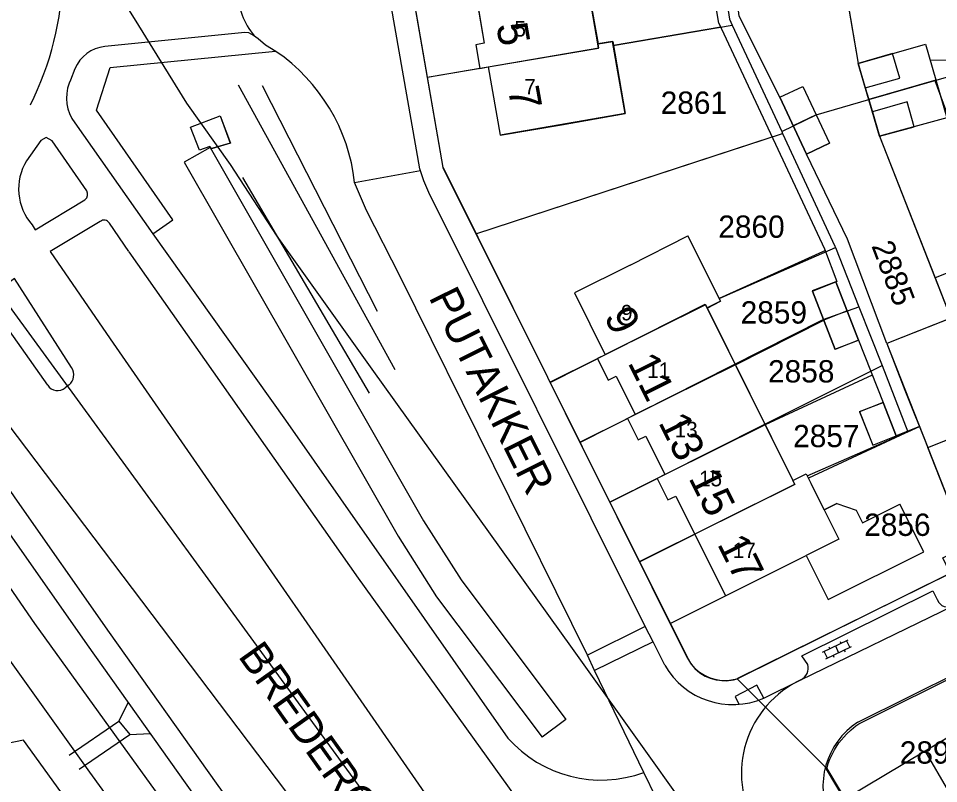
# Model space of a CAD drawing. Extents: x 148816 to 151297, y 399515 to 402500.
# Drawn here: x 150658.2 to 150732.4, y 400797.6 to 400859.3 of the extents above; entities that cross this region are included whole.
import ezdxf

# ---------------------------------------------------------------- set-up
doc = ezdxf.new("R2010")
doc.units = 0
for name, color, linetype in [('B01 Hoofdgebouw  [D] Norm', 7, 'Continuous'), ('B01 Hoofdgebouw  [T] Norm', 7, 'Continuous'), ('B01 hoofgebouw', 7, 'Continuous'), ('B02 Bijgebouw  [D] Norm', 7, 'Continuous'), ('B03 Overig opstal  [D] Norm', 7, 'Continuous'), ('B07 Tussenmuur  [D] Norm', 7, 'Continuous'), ('B07 Tussenmuur  [T] Norm', 7, 'Continuous'), ('G01 perceelsgrens', 7, 'Continuous'), ('G02 sectiegrens', 7, 'Continuous'), ('Q05 Bomenrij  [D] Gem', 7, 'Continuous'), ('Q21 Lichtmast  Gem', 7, 'Continuous'), ('S02 Open verharding  Norm', 7, 'Continuous'), ('T04 Haag heg  [D] Gem', 7, 'Continuous'), ('T09 Insteek water  [T] Norm', 7, 'Continuous'), ('V00 Kant verharding algemeen  [T] Norm', 7, 'Continuous'), ('V00 Kant verharding algemeen secundair  [T] Gem', 7, 'Continuous'), ('Z01 perceelnummer', 7, 'Continuous'), ('Z02 huisnummer', 7, 'Continuous'), ('Z02 Huisnummer  [Tekst] Norm', 7, 'Continuous'), ('Z06 straatnaam', 7, 'Continuous')]:
    doc.layers.add(name, color=color, linetype=linetype)

msp = doc.modelspace()

# ---------------------------------------------------------------- linework, layer by layer
at = {"layer": 'B01 Hoofdgebouw  [D] Norm'}
for p, q in [((150703.219, 400867.222), (150704.963, 400857.24)), ((150704.963, 400857.24), (150706.145, 400857.444)), ((150706.145, 400857.444), (150707.15, 400851.63)), ((150726.52, 400853.7), (150725.94, 400855.67)), ((150719.61, 400852.94), (150721.47, 400853.81)), ((150721.47, 400853.81), (150723.63, 400849.23)), ((150719.61, 400852.94), (150721.77, 400848.36)), ((150721.77, 400848.36), (150723.63, 400849.23)), ((150714.846, 400836.493), (150712.21, 400841.76)), ((150713.764, 400835.951), (150714.846, 400836.493)), ((150713.764, 400835.951), (150713.634, 400836.212)), ((150713.764, 400835.951), (150720.665, 400822.038)), ((150720.665, 400822.038), (150721.748, 400822.578)), ((150721.748, 400822.578), (150722.144, 400821.787)), ((150720.665, 400822.038), (150720.824, 400821.717))]:
    msp.add_line(p, q, dxfattribs=at)
msp.add_lwpolyline([(150743.445, 400839.072), (150742.16, 400842.338), (150732.139, 400838.396), (150733.424, 400835.129)], dxfattribs=at)
at = {"layer": 'B01 Hoofdgebouw  [T] Norm'}
for p, q in [((150694.62, 400864.06), (150695.79, 400857.3)), ((150695.79, 400857.3), (150695.1, 400857.18)), ((150695.1, 400857.18), (150695.42, 400855.27)), ((150695.42, 400855.27), (150696.11, 400855.39)), ((150696.11, 400855.39), (150697.08, 400849.89)), ((150707.15, 400851.63), (150697.08, 400849.89)), ((150707.54, 400839.41), (150712.21, 400841.76)), ((150707.54, 400839.41), (150703.06, 400837.18)), ((150703.06, 400837.18), (150705.55, 400832.19)), ((150733.424, 400835.129), (150728.247, 400833.093)), ((150728.247, 400833.093), (150731.55, 400824.7)), ((150705.55, 400832.19), (150704.92, 400831.88)), ((150704.92, 400831.88), (150705.79, 400830.14)), ((150705.79, 400830.14), (150706.42, 400830.46)), ((150706.42, 400830.46), (150707.96, 400827.36)), ((150707.96, 400827.36), (150707.33, 400827.05)), ((150707.33, 400827.05), (150708.19, 400825.32)), ((150731.55, 400824.7), (150734.92, 400826.04)), ((150708.19, 400825.32), (150708.82, 400825.63)), ((150708.82, 400825.63), (150710.36, 400822.53)), ((150710.36, 400822.53), (150709.73, 400822.22)), ((150709.73, 400822.22), (150710.6, 400820.48)), ((150723.206, 400819.673), (150722.15, 400821.79)), ((150710.6, 400820.48), (150711.23, 400820.79)), ((150711.23, 400820.79), (150715.23, 400812.74)), ((150724.231, 400820.187), (150723.206, 400819.673)), ((150724.231, 400820.187), (150725.784, 400819.658)), ((150726.299, 400818.63), (150729.304, 400820.134)), ((150731.229, 400816.288), (150729.304, 400820.134)), ((150725.784, 400819.658), (150726.299, 400818.63)), ((150723.532, 400812.444), (150731.229, 400816.288)), ((150715.23, 400812.74), (150721.75, 400816.004)), ((150721.75, 400816.004), (150723.532, 400812.444))]:
    msp.add_line(p, q, dxfattribs=at)
msp.add_lwpolyline([(150733.262, 400796.98), (150731.346, 400800.25), (150735.25, 400802.58)], dxfattribs=at)
at = {"layer": 'B01 hoofgebouw'}
for points in [[(150704.25, 400868.29), (150703.4, 400873.22), (150693.33, 400871.48), (150694.29, 400865.97), (150693.6, 400865.85), (150693.93, 400863.94), (150694.62, 400864.06), (150695.79, 400857.3), (150695.1, 400857.18), (150695.42, 400855.27), (150696.11, 400855.39), (150697.08, 400849.89), (150702.01, 400850.73)], [(150707.141, 400851.644), (150706.135, 400857.452), (150704.953, 400857.247), (150703.223, 400867.23), (150704.405, 400867.435)], [(150729.29, 400854.49), (150728.71, 400856.46), (150725.94, 400855.67), (150726.5, 400853.698), (150729.29, 400854.49)], [(150723.63, 400849.23), (150721.768, 400848.354), (150719.61, 400852.94), (150721.47, 400853.81), (150723.63, 400849.23)], [(150730.45, 400850.56), (150729.88, 400852.57), (150727.087, 400851.774), (150727.65, 400849.8), (150730.45, 400850.56)], [(150702.01, 400850.73), (150707.141, 400851.644)], [(150755.14, 400839.35), (150753.636, 400843.112), (150728.243, 400833.095), (150729.7, 400829.34)], [(150707.54, 400839.41), (150712.2, 400841.77), (150714.838, 400836.505), (150713.754, 400835.966), (150720.674, 400822.048), (150721.758, 400822.587)], [(150707.54, 400839.41), (150703.06, 400837.18), (150705.55, 400832.19), (150704.92, 400831.88), (150705.79, 400830.14), (150706.42, 400830.46), (150707.96, 400827.36), (150707.33, 400827.05), (150708.19, 400825.32), (150708.82, 400825.63), (150710.36, 400822.53), (150709.73, 400822.22), (150710.6, 400820.48), (150711.23, 400820.79), (150715.23, 400812.74), (150721.75, 400816.004), (150723.532, 400812.444), (150731.229, 400816.288), (150729.304, 400820.134)], [(150729.7, 400829.34), (150731.55, 400824.7), (150734.92, 400826.04), (150735.18, 400825.38), (150736.98, 400826.1), (150736.72, 400826.75), (150739.89, 400827.99), (150740.15, 400827.33), (150741.95, 400828.04), (150741.7, 400828.69), (150744.93, 400829.98), (150745.19, 400829.33), (150747, 400830.06), (150746.74, 400830.7), (150749.96, 400831.96), (150750.21, 400831.31), (150752.02, 400832.02), (150751.77, 400832.67), (150754.96, 400833.94), (150755.22, 400833.29), (150757.03, 400833.97), (150756.78, 400834.63), (150756.97, 400834.7), (150755.14, 400839.35)], [(150725.97, 400833.37), (150724.14, 400838.07), (150722.232, 400837.327), (150724.062, 400832.627), (150725.97, 400833.37)], [(150729.01, 400825.65), (150727.949, 400828.338), (150726.049, 400827.588), (150727.11, 400824.9), (150729.01, 400825.65)], [(150721.836, 400822.432), (150724.38, 400817.32), (150721.75, 400816.004)], [(150723.206, 400819.673), (150724.231, 400820.187), (150725.784, 400819.658), (150726.299, 400818.63), (150729.304, 400820.134)], [(150770.836, 400757.521), (150773.63, 400753.63), (150769.48, 400750.651), (150767.63, 400753.231), (150761.04, 400748.5), (150757.69, 400753.16), (150758.34, 400753.63), (150752.24, 400762.1), (150751.59, 400761.64), (150748.24, 400766.31), (150754.8, 400771.05), (150751.54, 400776.02), (150744.22, 400771.66), (150741.29, 400776.6), (150741.96, 400777), (150733.86, 400790.65), (150733.18, 400790.24), (150730.21, 400795.17), (150733.262, 400796.98), (150731.346, 400800.25), (150739.64, 400805.2), (150742.2, 400800.9)]]:
    msp.add_lwpolyline(points, dxfattribs=at)
at = {"layer": 'B02 Bijgebouw  [D] Norm'}
for p, q in [((150722.25, 400837.32), (150724.14, 400838.07)), ((150724.14, 400838.07), (150725.97, 400833.37)), ((150722.25, 400837.32), (150724.08, 400832.62)), ((150725.97, 400833.37), (150724.08, 400832.62)), ((150726.045, 400827.597), (150727.945, 400828.347)), ((150727.945, 400828.347), (150729.01, 400825.65)), ((150726.045, 400827.597), (150727.11, 400824.9)), ((150727.11, 400824.9), (150729.01, 400825.65))]:
    msp.add_line(p, q, dxfattribs=at)
msp.add_lwpolyline([(150727.65, 400849.8), (150725.94, 400855.67), (150731.367, 400857.218), (150733.081, 400851.274), (150727.65, 400849.8)], dxfattribs=at)
at = {"layer": 'B03 Overig opstal  [D] Norm'}
msp.add_line((150725.055, 400835.72), (150723.16, 400834.982), dxfattribs=at)
at = {"layer": 'B07 Tussenmuur  [D] Norm'}
for p, q in [((150732.203, 400854.318), (150726.789, 400852.756)), ((150732.203, 400854.318), (150726.789, 400852.756)), ((150722.55, 400851.52), (150720.693, 400850.644)), ((150722.55, 400851.52), (150720.693, 400850.644))]:
    msp.add_line(p, q, dxfattribs=at)
at = {"layer": 'B07 Tussenmuur  [T] Norm'}
for p, q in [((150713.634, 400836.212), (150705.559, 400832.199)), ((150716.034, 400831.374), (150707.962, 400827.363)), ((150718.434, 400826.537), (150710.365, 400822.527)), ((150720.824, 400821.717), (150712.76, 400817.71))]:
    msp.add_line(p, q, dxfattribs=at)
msp.add_lwpolyline([(150696.11, 400855.39), (150705.018, 400856.924), (150704.963, 400857.24)], dxfattribs=at)
at = {"layer": 'G01 perceelsgrens'}
for points in [[(150721.32, 400883.042), (150723.469, 400870.211), (150725.94, 400855.67), (150726.5, 400853.698), (150726.81, 400852.762)], [(150714.811, 400864.117), (150715.571, 400859.241), (150715.79, 400858.77)], [(150690.27, 400859.835), (150691.186, 400854.551)], [(150691.186, 400854.551), (150705.01, 400856.915), (150704.953, 400857.247), (150706.135, 400857.452), (150706.193, 400857.117), (150715.79, 400858.77)], [(150715.79, 400858.77), (150719.774, 400850.187)], [(150732.124, 400854.295), (150734.022, 400854.842)], [(150691.186, 400854.551), (150692.446, 400847.289), (150695.12, 400841.93)], [(150726.81, 400852.762), (150732.124, 400854.295)], [(150732.124, 400854.295), (150738.428, 400837.116), (150744.531, 400821.688)], [(150719.774, 400850.187), (150722.544, 400851.531), (150726.81, 400852.762)], [(150726.81, 400852.762), (150727.65, 400849.8), (150733.414, 400835.136), (150739.676, 400819.274)], [(150695.12, 400841.93), (150719.847, 400850.029)], [(150719.774, 400850.187), (150719.847, 400850.029)], [(150719.847, 400850.029), (150724.07, 400840.93), (150724.114, 400840.819)], [(150695.12, 400841.93), (150701.1, 400829.944)], [(150701.1, 400829.944), (150713.603, 400836.27), (150713.754, 400835.966), (150714.838, 400836.505), (150714.73, 400836.719), (150724.114, 400840.819)], [(150724.114, 400840.819), (150725.996, 400836.055)], [(150703.507, 400825.12), (150723.121, 400835.025), (150725.996, 400836.055)], [(150725.996, 400836.055), (150727.87, 400831.31)], [(150705.912, 400820.3), (150718.415, 400826.591), (150727.87, 400831.31)], [(150727.87, 400831.31), (150729.956, 400825.982)], [(150701.1, 400829.944), (150703.507, 400825.12)], [(150708.302, 400815.511), (150720.825, 400821.744), (150720.674, 400822.048), (150721.758, 400822.587), (150721.836, 400822.432), (150729.956, 400825.982)], [(150729.956, 400825.982), (150730.89, 400826.39), (150734.68, 400816.79)], [(150703.507, 400825.12), (150705.912, 400820.3)], [(150705.912, 400820.3), (150708.302, 400815.511)], [(150716.19, 400806.06), (150733.36, 400814.58), (150732.76, 400815.82), (150734.68, 400816.79)], [(150708.302, 400815.511), (150712.12, 400807.86), (150712.46, 400807.25), (150712.77, 400806.879), (150713.174, 400806.55), (150713.597, 400806.282), (150713.992, 400806.103), (150714.484, 400805.97), (150715.294, 400805.889), (150715.891, 400805.964), (150716.19, 400806.06)], [(150723.42, 400798.82), (150723.522, 400799.217), (150723.652, 400799.57), (150723.802, 400799.89), (150724.035, 400800.338), (150724.374, 400800.889), (150724.989, 400801.595), (150725.365, 400801.955), (150725.756, 400802.256), (150726, 400802.43), (150743.96, 400811.39)], [(150716.19, 400806.06), (150723.42, 400798.82)], [(150674.155, 400779.736), (150672.834, 400781.47), (150658.631, 400801.107), (150637.434, 400796.691)], [(150723.42, 400798.82), (150729.612, 400788.429)]]:
    msp.add_lwpolyline(points, dxfattribs=at)
at = {"layer": 'G02 sectiegrens'}
msp.add_lwpolyline([(150663.248, 400866.193), (150667.904, 400858.734), (150671.776, 400852.465), (150675.289, 400847.525), (150679.068, 400841.738), (150686.713, 400831.011), (150702.88, 400808.491), (150717.304, 400788.302), (150721.658, 400782.475), (150728.56, 400772.604), (150733.612, 400765.672), (150739.845, 400756.977), (150758.143, 400731.973), (150762.178, 400726.594), (150766.644, 400720.232), (150779.261, 400702.855), (150801.964, 400671.496)], dxfattribs=at)
at = {"layer": 'Q05 Bomenrij  [D] Gem'}
for p, q in [((150675.947, 400853.945), (150688.582, 400831.003)), ((150677.887, 400853.893), (150687.156, 400835.691)), ((150676.29, 400846.464), (150686.514, 400829.095))]:
    msp.add_line(p, q, dxfattribs=at)
at = {"layer": 'Q21 Lichtmast  Gem'}
msp.add_lwpolyline([(150470.017, 401545.896), (150556.482, 401148.679), (150587.331, 401006.961), (150639.146, 400861.228), (150791.995, 400651.605), (150911.823, 400487.271), (150967.929, 400385.834), (150992.884, 400314.712), (150864.365, 400354.64), (150785.757, 400358.383), (150705.901, 400348.401), (150564.281, 400314.712), (150489.416, 400271.041), (150319.721, 400151.257), (150222.396, 400100.099), (150103.263, 400037.477), (150071.606, 400097.702), (150036.481, 400058.923), (149995.306, 400040.207), (149954.13, 400021.49), (149930.422, 400026.481), (149891.118, 400015.252), (149831.226, 399977.819), (149652.797, 400166.23)], dxfattribs=at)
at = {"layer": 'S02 Open verharding  Norm'}
for p, q in [((150723.065, 400808.206), (150725.138, 400809.202)), ((150724.487, 400809.056), (150724.552, 400808.921)), ((150725.262, 400808.597), (150725.002, 400809.137)), ((150723.46, 400807.731), (150723.2, 400808.271)), ((150723.324, 400807.666), (150725.397, 400808.662)), ((150723.585, 400808.623), (150723.65, 400808.488)), ((150724.101, 400808.704), (150724.361, 400808.164)), ((150724.812, 400808.38), (150724.877, 400808.245)), ((150723.91, 400807.947), (150723.975, 400807.812))]:
    msp.add_line(p, q, dxfattribs=at)
at = {"layer": 'T04 Haag heg  [D] Gem'}
for p, q in [((150723.466, 400870.2), (150725.94, 400855.67)), ((150714.854, 400858.608), (150706.203, 400857.107)), ((150695.42, 400855.27), (150691.201, 400854.54)), ((150695.12, 400841.93), (150719.001, 400849.752)), ((150727.65, 400849.8), (150732.139, 400838.396)), ((150723.295, 400840.58), (150714.737, 400836.711)), ((150716.034, 400831.374), (150723.16, 400834.982)), ((150701.083, 400829.969), (150704.92, 400831.88)), ((150727.079, 400830.55), (150718.434, 400826.537)), ((150703.49, 400825.137), (150707.33, 400827.05)), ((150730.89, 400826.39), (150721.93, 400822.231)), ((150734.677, 400816.754), (150731.55, 400824.7)), ((150705.895, 400820.31), (150709.73, 400822.22)), ((150708.297, 400815.487), (150712.76, 400817.71))]:
    msp.add_line(p, q, dxfattribs=at)
at = {"layer": 'T09 Insteek water  [T] Norm'}
for p, q in [((150673.678, 400848.907), (150671.594, 400847.715)), ((150702.364, 400802.788), (150700.445, 400801.347))]:
    msp.add_line(p, q, dxfattribs=at)
for points in [[(150673.678, 400848.907), (150690.892, 400818.804), (150693.924, 400814.032), (150702.365, 400802.787)], [(150671.594, 400847.715), (150688.836, 400817.564), (150691.948, 400812.666), (150700.445, 400801.347)], [(150703.218, 400750), (150691.278, 400766.545), (150679.202, 400783.287), (150666.01, 400801.559), (150659.543, 400810.52), (150643.179, 400834.282)], [(150699.597, 400750), (150680.256, 400776.119), (150663.976, 400798.532), (150656.157, 400809.451), (150646.434, 400823.615), (150640.464, 400832.163)]]:
    msp.add_lwpolyline(points, dxfattribs=at)
at = {"layer": 'V00 Kant verharding algemeen  [T] Norm'}
for p, q in [((150714.705, 400858.926), (150714.27, 400861.42)), ((150725.902, 400802.57), (150804.969, 400841.87)), ((150704.105, 400807.958), (150689.012, 400838.5)), ((150724.22, 400838.1), (150724.14, 400838.07)), ((150725.97, 400833.37), (150727.945, 400828.347)), ((150656.377, 400827.872), (150711.676, 400754.85)), ((150730.886, 400826.388), (150729.01, 400825.65)), ((150733.349, 400814.558), (150716.166, 400806.064)), ((150710.772, 400810.519), (150715.23, 400812.74)), ((150718.329, 400804.499), (150721.328, 400805.968)), ((150724.817, 400796.356), (150731.346, 400800.25))]:
    msp.add_line(p, q, dxfattribs=at)
for points in [[(150692.464, 400847.272), (150687.463, 400876.047)], [(150690.591, 400847.174), (150685.95, 400873.679), (150685.797, 400875.298)], [(150719.61, 400852.94), (150716.333, 400859.474), (150715.612, 400865.599)], [(150714.705, 400858.926), (150723.228, 400840.724), (150724.22, 400838.1)], [(150676.471, 400858.168), (150665.181, 400857.039)], [(150677.191, 400857.931), (150676.807, 400858.129), (150676.471, 400858.168)], [(150678.144, 400857.155), (150677.561, 400857.658), (150677.191, 400857.931)], [(150678.99, 400856.643), (150678.144, 400857.155)], [(150739.62, 400857.48), (150734.41, 400855.972), (150731.742, 400855.917)], [(150662.762, 400850.89), (150669.055, 400841.937), (150670.673, 400843.066), (150664.509, 400851.906), (150665.622, 400855.336), (150678.953, 400856.668)], [(150662.773, 400855.241), (150662.413, 400854.313), (150662.317, 400854.072)], [(150672.111, 400850.531), (150674.487, 400851.445), (150675.314, 400849.252), (150673.788, 400848.799), (150673.666, 400848.976), (150672.819, 400848.678), (150672.11, 400850.528)], [(150672.112, 400850.53), (150674.487, 400851.443), (150675.312, 400849.252), (150673.789, 400848.8), (150673.667, 400848.977), (150672.819, 400848.68), (150672.111, 400850.529)], [(150672.112, 400850.529), (150674.486, 400851.442), (150675.311, 400849.253), (150673.789, 400848.801), (150673.667, 400848.978), (150672.82, 400848.681), (150672.112, 400850.529)], [(150660.939, 400849.426), (150660.455, 400849.696), (150660.038, 400849.456), (150658.879, 400847.822)], [(150663.727, 400845.397), (150660.939, 400849.426)], [(150728.247, 400833.093), (150725.068, 400841.513), (150721.77, 400848.36)], [(150691.331, 400845.263), (150690.916, 400846.195), (150690.591, 400847.174)], [(150692.464, 400847.272), (150712.101, 400807.851)], [(150689.012, 400838.5), (150686.281, 400843.823), (150685.336, 400846.078)], [(150710.352, 400807.158), (150709.4, 400809.044), (150708.75, 400810.281), (150691.331, 400845.263)], [(150659.331, 400842.646), (150659.576, 400842.243), (150663.589, 400844.685)], [(150664.826, 400842.928), (150660.796, 400840.497), (150665.615, 400833.471), (150685.347, 400804.991), (150693.927, 400792.58), (150707.289, 400773.427)], [(150667.135, 400840.502), (150665.556, 400842.798)], [(150669.055, 400841.937), (150679.77, 400826.911), (150697.685, 400801.283)], [(150718.609, 400768.359), (150685.645, 400814.181), (150667.141, 400840.495)], [(150662.508, 400831.144), (150657.919, 400838.329), (150655.645, 400836.668), (150660.581, 400829.725)], [(150662.302, 400829.755), (150661.985, 400829.529)], [(150703.974, 400756.434), (150686.441, 400780.656), (150674.203, 400797.656), (150665.57, 400809.802), (150657.956, 400820.649), (150653.036, 400827.853)], [(150702.192, 400755.423), (150684.659, 400779.645), (150672.421, 400796.645), (150663.788, 400808.791), (150656.174, 400819.638), (150651.297, 400826.89)], [(150721.874, 400807.207), (150721.383, 400807.909), (150731.95, 400813.139), (150732.324, 400812.412)], [(150709.792, 400796.229), (150709.646, 400796.468), (150708.65, 400798.504), (150704.672, 400806.724), (150704.105, 400807.958)], [(150718.329, 400804.499), (150717.755, 400805.543), (150716.021, 400804.619), (150716.307, 400804.008)], [(150667.073, 400804.169), (150666.317, 400802.647), (150667.209, 400801.563), (150668.859, 400801.656)], [(150662.309, 400799.913), (150666.317, 400802.647)], [(150663.125, 400798.778), (150667.209, 400801.563)], [(150723.289, 400798.918), (150740.088, 400770.747)]]:
    msp.add_lwpolyline(points, dxfattribs=at)
for centre, radius, start, end in [((150636.983, 400863.47), 24.845, 333.36401, 358.56606), ((150665.509, 400854.09), 2.968, 96.34786, 157.17072), ((150670.629, 400844.433), 14.798, 6.38202, 55.6013), ((150665.393, 400852.88), 3.299, 158.8219, 217.10037), ((150662.62, 400845.541), 4.382, 148.62715, 221.35436), ((150663.282, 400845.113), 0.528, 305.60864, 32.48323), ((150665.139, 400842.574), 0.473, 28.23618, 131.59587), ((150661.657, 400830.56), 1.032, 308.68917, 34.45092), ((150661.37, 400830.246), 0.944, 213.40786, 310.68656), ((150733.175, 400812.765), 0.921, 202.51903, 298.33121), ((150715.201, 400809.387), 3.46, 206.34836, 286.19044), ((150715.822, 400810.272), 6.294, 209.65126, 293.47884), ((150720.802, 400806.94), 1.105, 298.43024, 14.00569), ((150729.241, 400797.403), 6.141, 122.82277, 205.39711), ((150705.209, 400807.949), 10.053, 221.54143, 290.01666)]:
    msp.add_arc(centre, radius, start, end, dxfattribs=at)
at = {"layer": 'V00 Kant verharding algemeen secundair  [T] Gem'}
for p, q in [((150685.335, 400846.078), (150690.639, 400847.03)), ((150708.75, 400810.281), (150704.105, 400807.958)), ((150709.4, 400809.044), (150704.672, 400806.724))]:
    msp.add_line(p, q, dxfattribs=at)
msp.add_lwpolyline([(150721.328, 400805.968), (150733.612, 400811.954)], dxfattribs=at)
for centre, radius, start, end in [((150681.564, 400861.56), 5.66, 180.99574, 220.24156), ((150724.814, 400798.447), 8.29, 114.86492, 210.32396)]:
    msp.add_arc(centre, radius, start, end, dxfattribs=at)

# ---------------------------------------------------------------- texts
at = {"layer": 'Z01 perceelnummer'}
for s, p in [('2861', (150710.014, 400851.607)), ('2860', (150714.658, 400841.612)), ('2859', (150716.46, 400834.698)), ('2858', (150718.67, 400829.949)), ('2857', (150720.694, 400824.733)), ('2856', (150726.422, 400817.579)), ('2894', (150729.294, 400799.219))]:
    msp.add_text(s, height=1.8, dxfattribs=at).set_placement(p)
msp.add_text('2885', height=1.8, rotation=290.86466, dxfattribs=at).set_placement((150726.988, 400840.971))
at = {"layer": 'Z02 huisnummer'}
for s, rotation, p in [('5', 279.84862, (150696.749, 400858.772)), ('7', 280.01793, (150697.69, 400853.625)), ('9', 296.48818, (150705.41, 400835.269)), ('11', 296.48818, (150707.324, 400831.553)), ('13', 296.48818, (150709.791, 400826.742)), ('15', 296.48818, (150712.227, 400822.252)), ('17', 296.41137, (150714.538, 400816.939))]:
    msp.add_text(s, height=2.5, rotation=rotation, dxfattribs=at).set_placement(p)
at = {"layer": 'Z02 Huisnummer  [Tekst] Norm'}
for s, p in [('5', (150698.221, 400857.837)), ('7', (150699.017, 400853.177)), ('9', (150706.815, 400834.956)), ('11', (150708.927, 400830.319)), ('13', (150711.135, 400825.53)), ('15', (150713.103, 400821.577)), ('17', (150715.827, 400815.785))]:
    msp.add_text(s, height=1.25, dxfattribs=at).set_placement(p)
at = {"layer": 'Z06 straatnaam'}
for s, rotation, p in [('PUTAKKER', 296.48818, (150691.279, 400836.821)), ('BREDERODEWEG', 305.39111, (150675.886, 400807.879))]:
    msp.add_text(s, height=2.5, rotation=rotation, dxfattribs=at).set_placement(p)

doc.saveas('drawing.dxf')
